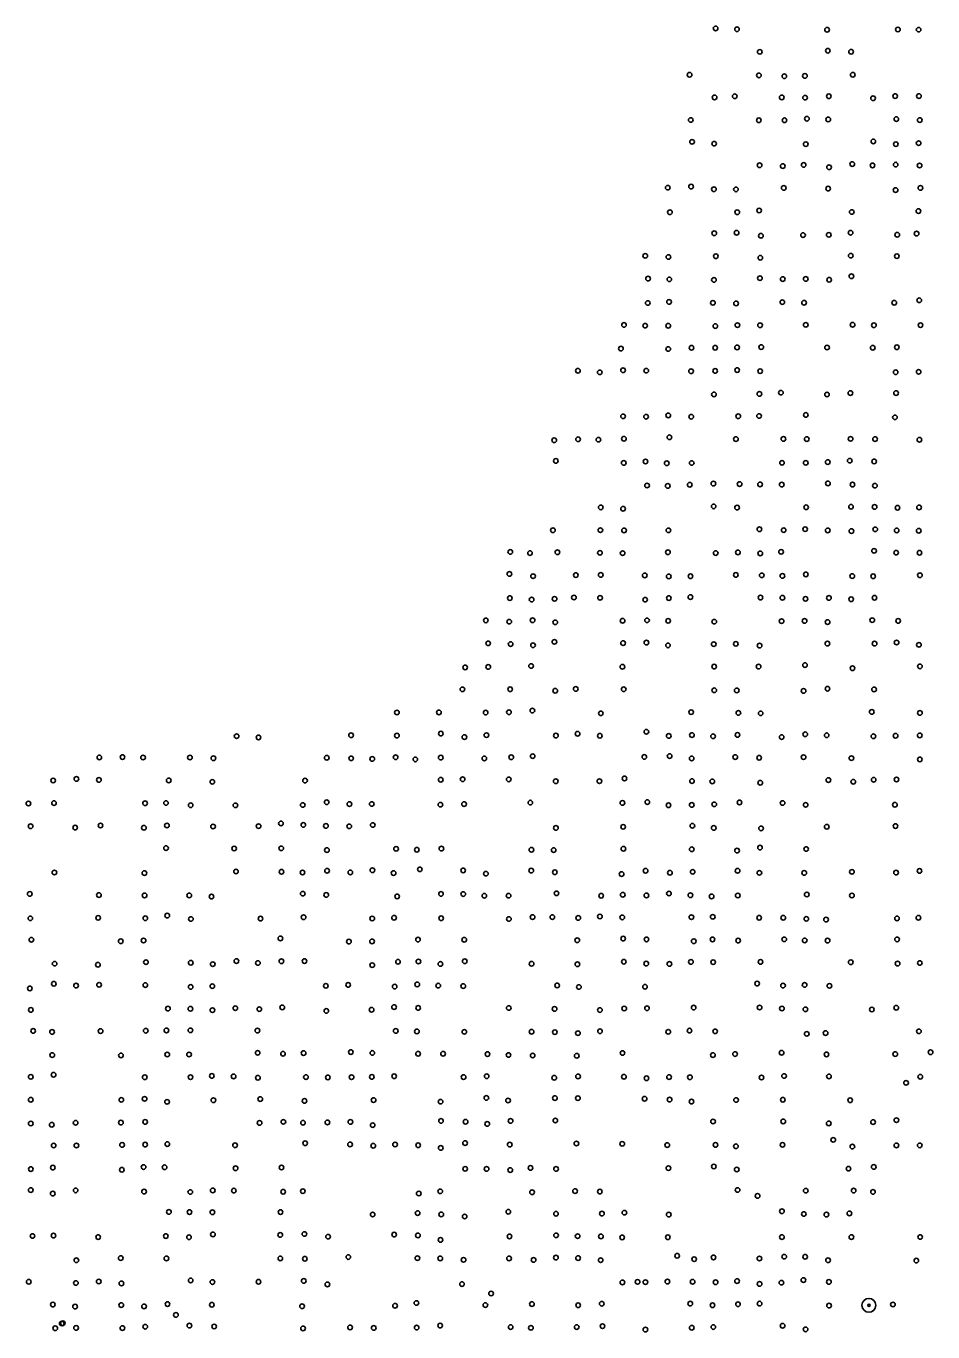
# Model space of a CAD drawing. Extents: x 20503438 to 20508873, y 7964251 to 7984667.
# Drawn here: x 20505711 to 20506103, y 7970614 to 7971178 of the extents above; entities that cross this region are included whole.
import ezdxf

# ---------------------------------------------------------------- set-up
doc = ezdxf.new("R2010")
doc.units = 0
for name, color, linetype in [('SurPointsNonDTM', 7, 'Continuous'), ('SurRoadPoints', 7, 'Continuous'), ('SurSurveyPoints', 7, 'Continuous')]:
    doc.layers.add(name, color=color, linetype=linetype)

msp = doc.modelspace()

# ---------------------------------------------------------------- linework, layer by layer
at = {"layer": 'SurPointsNonDTM'}
for centre in [(20506102.09, 7970734.94), (20506091.5, 7970721.75), (20506060.05, 7970697.11), (20506027.36, 7970672.91), (20505992.64, 7970647.02), (20505975.52, 7970635.76), (20505912.27, 7970630.73), (20505830.63, 7970625.24), (20505776.14, 7970621.49), (20505726.82, 7970617.77), (20505727.28, 7970617.9)]:
    msp.add_circle(centre, 1, dxfattribs=at)
at = {"layer": 'SurRoadPoints'}
for radius in [3, 0.5]:
    msp.add_circle((20506075.46, 7970625.62), radius, dxfattribs=at)
at = {"layer": 'SurSurveyPoints'}
for centre in [(20506009.26, 7971177.27), (20506018.48, 7971176.93), (20506057.38, 7971176.71), (20506087.97, 7971176.81), (20506096.94, 7971176.73), (20506028.33, 7971167.15), (20506057.73, 7971167.65), (20506067.77, 7971167.19), (20505997.99, 7971157.24), (20506027.97, 7971156.99), (20506038.93, 7971156.62), (20506047.8, 7971156.76), (20506068.5, 7971157.26), (20506008.78, 7971147.48), (20506017.5, 7971147.94), (20506037.83, 7971147.47), (20506047.88, 7971147.35), (20506058.15, 7971147.97), (20506077.24, 7971147.12), (20506086.79, 7971148.02), (20506097.07, 7971148.02), (20505998.49, 7971137.71), (20506027.9, 7971137.58), (20506038.99, 7971137.57), (20506048.67, 7971138.27), (20506057.88, 7971137.95), (20506087.31, 7971138.1), (20506097.42, 7971137.66), (20505999.06, 7971128.28), (20506008.62, 7971127.48), (20506048.19, 7971127.27), (20506077.37, 7971128.47), (20506087.1, 7971127.27), (20506096.94, 7971127.69), (20506028.26, 7971118.15), (20506038.26, 7971117.8), (20506047.28, 7971118.3), (20506058.26, 7971117.31), (20506068.26, 7971118.68), (20506077.02, 7971118.1), (20506087.02, 7971118.42), (20506097.35, 7971118.04), (20505998.67, 7971108.93), (20505988.59, 7971108.48), (20506008.52, 7971107.8), (20506018.04, 7971107.74), (20506038.68, 7971108.38), (20506057.85, 7971108.06), (20506087, 7971107.43), (20506097.71, 7971108.38), (20505989.53, 7971097.87), (20506018.58, 7971097.87), (20506028.05, 7971098.6), (20506068.05, 7971097.96), (20506096.86, 7971098.36), (20506008.65, 7971088.78), (20506018.32, 7971089), (20506028.82, 7971087.68), (20506047, 7971087.97), (20506058.12, 7971088.1), (20506067.54, 7971089.02), (20506087.72, 7971088.12), (20506096.06, 7971088.64), (20505978.86, 7971079.01), (20505988.84, 7971078.52), (20506009.34, 7971078.86), (20506028.56, 7971078.18), (20506067.63, 7971079.1), (20506087.53, 7971078.88), (20506067.89, 7971070.18), (20505980.06, 7971069.2), (20505989.25, 7971068.87), (20506008.54, 7971068.63), (20506028.38, 7971069.37), (20506038.23, 7971068.99), (20506048.16, 7971069.03), (20506058.29, 7971068.68), (20505979.93, 7971058.65), (20505989.15, 7971059.13), (20506008.06, 7971058.72), (20506018.1, 7971058.47), (20506038.06, 7971059.01), (20506047.45, 7971058.77), (20506086.41, 7971058.75), (20506097.22, 7971059.81), (20505969.68, 7971049.16), (20505978.82, 7971048.86), (20505988.8, 7971048.83), (20506009.12, 7971048.66), (20506018.65, 7971049.07), (20506028.44, 7971049.05), (20506048.16, 7971049.22), (20506068.43, 7971049.26), (20506077.61, 7971049.02), (20506097.74, 7971049.07), (20505968.34, 7971038.95), (20505988.79, 7971038.78), (20505998.82, 7971039.3), (20506009.04, 7971039.31), (20506018.54, 7971039.47), (20506028.94, 7971039.59), (20506057.38, 7971039.43), (20506077.1, 7971039.33), (20506087.52, 7971039.51), (20505949.77, 7971029.38), (20505959.18, 7971028.69), (20505969.28, 7971029.58), (20505979.29, 7971029.42), (20505998.65, 7971029.18), (20506009.06, 7971029.29), (20506018.56, 7971029.68), (20506028.48, 7971029.19), (20506087.02, 7971028.74), (20506096.95, 7971028.9), (20506008.54, 7971019.14), (20506028.16, 7971019.38), (20506037.47, 7971019.91), (20506057.35, 7971019.12), (20506067.45, 7971019.75), (20506087.2, 7971019.75), (20505969.26, 7971009.69), (20505979.21, 7971009.53), (20505988.81, 7971010.1), (20505998.71, 7971009.53), (20506019.04, 7971009.7), (20506028.03, 7971009.82), (20506048.22, 7971010.27), (20506086.72, 7971009.25), (20505939.54, 7970999.34), (20505949.86, 7970999.76), (20505958.61, 7970999.6), (20505969.65, 7971000.01), (20505989.28, 7971000.62), (20506018.01, 7970999.86), (20506038.55, 7970999.92), (20506048.62, 7970999.86), (20506067.54, 7970999.96), (20506078.11, 7970999.87), (20506097.28, 7970999.57), (20506067.2, 7970990.53), (20505940.24, 7970990.43), (20505969.56, 7970989.57), (20505978.96, 7970990.16), (20505988.12, 7970989.41), (20505998.91, 7970989.53), (20506037.92, 7970989.6), (20506048.16, 7970989.59), (20506057.67, 7970989.91), (20506077.74, 7970990.2), (20505979.63, 7970979.81), (20505988.56, 7970979.63), (20505998.08, 7970980.12), (20506008.28, 7970980.64), (20506019.61, 7970980.43), (20506028.45, 7970980.27), (20506037.81, 7970980.19), (20506057.77, 7970980.7), (20506068.36, 7970980.2), (20506078.06, 7970979.73), (20505959.64, 7970970.36), (20505969.26, 7970969.77), (20506008.4, 7970970.79), (20506018.53, 7970970.24), (20506048.35, 7970970.38), (20506067.73, 7970970.63), (20506077.91, 7970970.53), (20506087.8, 7970970.2), (20506097.12, 7970970.33), (20505938.98, 7970960.48), (20505959.46, 7970960.5), (20505969.7, 7970960.41), (20505988.85, 7970960.44), (20506028.16, 7970960.89), (20506038.64, 7970960.5), (20506047.94, 7970960.93), (20506057.68, 7970960.41), (20506067.91, 7970960.09), (20506078.18, 7970960.87), (20506087.45, 7970960.38), (20506096.99, 7970960.25), (20505920.57, 7970951.09), (20505940.9, 7970950.97), (20506037.54, 7970951.15), (20506077.7, 7970951.58), (20505929.07, 7970950.61), (20505959.3, 7970950.71), (20505969.09, 7970950.57), (20505988.64, 7970950.95), (20506009.28, 7970950.61), (20506018.89, 7970950.9), (20506028.54, 7970950.47), (20506087.23, 7970950.78), (20506097.32, 7970950.75), (20505920.16, 7970941.61), (20505930.39, 7970940.62), (20505948.86, 7970941.09), (20505959.63, 7970941.18), (20505978.64, 7970940.97), (20505989.01, 7970940.51), (20505998.4, 7970940.58), (20506017.98, 7970941.16), (20506029.15, 7970941), (20506038.12, 7970940.72), (20506048.22, 7970941.41), (20506068.26, 7970940.65), (20506077.3, 7970940.59), (20506097.49, 7970941.04), (20505920.36, 7970931.15), (20505929.78, 7970930.53), (20505939.68, 7970930.83), (20505948.04, 7970931.41), (20505959.33, 7970931.28), (20505978.81, 7970930.48), (20505989.04, 7970931.17), (20505998.34, 7970931.59), (20506028.62, 7970931.4), (20506038.1, 7970931.3), (20506048.07, 7970930.83), (20506058.18, 7970931.22), (20506067.8, 7970930.68), (20506077.86, 7970931.32), (20505909.99, 7970921.54), (20505920.13, 7970920.97), (20505930.19, 7970921.59), (20505940, 7970920.69), (20505969.06, 7970921.39), (20505979.62, 7970921.56), (20505988.76, 7970921.34), (20506008.67, 7970920.97), (20506037.74, 7970921.19), (20506047.69, 7970921.29), (20506057.63, 7970920.79), (20506076.92, 7970921.62), (20506088.1, 7970921.32), (20505911.01, 7970911.61), (20505939.61, 7970912.26), (20505969.29, 7970911.72), (20505979.36, 7970911.94), (20506057.55, 7970911.51), (20506077.89, 7970911.5), (20506087.43, 7970911.98), (20505920.71, 7970911.31), (20505930.38, 7970910.78), (20505988.68, 7970910.74), (20506008.43, 7970911.25), (20506017.97, 7970911.39), (20506028.24, 7970910.64), (20506097.06, 7970910.97), (20505901.06, 7970901.23), (20505911.05, 7970901.41), (20505929.56, 7970901.83), (20505968.97, 7970901.49), (20506008.62, 7970901.57), (20506027.8, 7970901.58), (20506047.86, 7970902.2), (20506068.36, 7970900.86), (20506097.5, 7970901.67), (20505899.89, 7970891.74), (20505920.51, 7970891.76), (20505939.96, 7970891.14), (20505948.84, 7970891.9), (20505969.54, 7970891.76), (20506008.65, 7970891.32), (20506018.36, 7970891.26), (20506047.26, 7970891.07), (20506057.57, 7970892.02), (20506077.68, 7970891.7), (20505871.59, 7970881.72), (20505889.74, 7970881.77), (20505909.93, 7970881.7), (20505919.99, 7970881.86), (20505930.09, 7970882.57), (20505959.68, 7970881.38), (20505998.69, 7970881.89), (20506019.07, 7970881.55), (20506028.71, 7970881.38), (20506076.7, 7970881.99), (20506097.49, 7970881.56), (20505890.56, 7970872.63), (20505949.64, 7970872.56), (20505979.33, 7970873.4), (20505999.02, 7970871.99), (20506018.71, 7970872.06), (20506047.97, 7970872.31), (20505802.36, 7970871.5), (20505811.79, 7970870.97), (20505851.79, 7970871.89), (20505871.61, 7970871.77), (20505900.75, 7970871.1), (20505910.26, 7970871.94), (20505940.26, 7970871.74), (20505959.25, 7970871.68), (20505989, 7970871.6), (20506008.13, 7970871.45), (20506037.77, 7970871.1), (20506057.21, 7970871.88), (20506077.41, 7970871.45), (20506086.97, 7970871.71), (20506097.42, 7970871.84), (20505743.05, 7970862.33), (20505753.07, 7970862.48), (20505761.95, 7970862.28), (20505782.19, 7970862.29), (20505792.31, 7970861.99), (20505841.28, 7970862.17), (20505851.84, 7970861.93), (20505860.94, 7970861.69), (20505871.04, 7970862.38), (20505879.55, 7970861.49), (20505890.53, 7970862.25), (20505909.35, 7970861.89), (20505920.96, 7970862.38), (20505930.23, 7970862.87), (20505978.45, 7970862.54), (20505989.39, 7970862.92), (20505998.9, 7970861.88), (20506017.73, 7970862.48), (20506028.07, 7970862.19), (20506047.23, 7970862.43), (20506067.9, 7970862.01), (20506097.45, 7970861.48), (20505723.11, 7970852.35), (20505733.14, 7970853.04), (20505742.87, 7970852.61), (20505773.04, 7970852.4), (20505791.86, 7970851.78), (20505831.9, 7970852.34), (20505890.5, 7970852.68), (20505899.98, 7970852.89), (20505919.9, 7970852.85), (20505940.19, 7970852.04), (20505959.05, 7970852.06), (20505969.89, 7970853.25), (20505999.04, 7970852.11), (20506007.82, 7970851.98), (20506028.54, 7970851.38), (20506057.96, 7970852.56), (20506068.72, 7970851.83), (20506077.51, 7970852.66), (20506087.38, 7970852.8), (20505712.43, 7970842.42), (20505723.47, 7970842.62), (20505762.82, 7970842.51), (20505771.85, 7970842.64), (20505782.51, 7970841.68), (20505801.81, 7970841.63), (20505830.93, 7970841.77), (20505841.25, 7970842.96), (20505851.07, 7970842.16), (20505860.73, 7970842.21), (20505890.39, 7970841.92), (20505900.58, 7970842.16), (20505929.22, 7970842.79), (20505969, 7970842.68), (20505979.76, 7970843.02), (20505988.89, 7970841.67), (20505998.94, 7970841.81), (20506008.65, 7970842.06), (20506019.55, 7970842.87), (20506038.18, 7970842.63), (20506048.14, 7970841.83), (20506086.68, 7970841.9), (20505713.38, 7970832.59), (20505743.57, 7970832.92), (20505772.25, 7970832.93), (20505811.85, 7970832.63), (20505821.51, 7970833.8), (20505831.16, 7970833.16), (20505840.93, 7970832.75), (20505851, 7970832.55), (20505861.17, 7970833.13), (20505999.2, 7970832.8), (20506086.94, 7970832.66), (20505732.62, 7970832.01), (20505762.32, 7970831.93), (20505792.18, 7970832.47), (20505940.27, 7970831.86), (20505969.31, 7970832.33), (20506008.43, 7970831.88), (20506028.87, 7970831.68), (20506057.27, 7970832.37), (20505771.86, 7970823.15), (20505801.28, 7970822.99), (20505821.64, 7970823.05), (20505841.37, 7970822.28), (20505871.25, 7970822.84), (20505880.18, 7970822.44), (20505890.79, 7970822.94), (20505929.7, 7970822.42), (20505939.29, 7970822.3), (20505969.44, 7970822.89), (20505998.94, 7970822.63), (20506018.51, 7970822.07), (20506028.41, 7970823.38), (20506048.35, 7970822.76), (20505723.63, 7970812.61), (20505762.51, 7970812.37), (20505802.08, 7970813.03), (20505821.75, 7970812.92), (20505830.82, 7970812.61), (20505841.42, 7970813.38), (20505851.47, 7970812.64), (20505861, 7970813.6), (20505870.14, 7970812.36), (20505881.49, 7970813.98), (20505900.21, 7970813.52), (20505910.04, 7970812.11), (20505929.6, 7970813.43), (20505939.8, 7970812.72), (20505968.64, 7970811.93), (20505978.99, 7970813.39), (20505989.53, 7970812.52), (20505999.34, 7970812.9), (20506018.73, 7970813.35), (20506028.14, 7970812.47), (20506047.51, 7970812.45), (20506068.12, 7970812.9), (20506087.2, 7970812.56), (20506097.3, 7970813.28), (20505713.01, 7970803.37), (20505742.89, 7970802.87), (20505762.59, 7970802.72), (20505781.91, 7970802.69), (20505791.51, 7970802.2), (20505830.92, 7970803.47), (20505841.05, 7970802.92), (20505871.7, 7970802.29), (20505890.63, 7970803.36), (20505900.24, 7970803.31), (20505909.35, 7970802.56), (20505919.82, 7970802.61), (20505940.51, 7970803.61), (20505959.82, 7970802.58), (20505969.13, 7970802.98), (20505979.37, 7970802.7), (20505989.1, 7970803.55), (20505998.36, 7970802.79), (20506007.49, 7970802.28), (20506018.82, 7970802.68), (20506048.63, 7970803.11), (20506068.11, 7970802.68), (20505742.55, 7970793.02), (20505772.37, 7970793.99), (20505831.28, 7970793.29), (20505870.36, 7970793.08), (20505930.21, 7970793.34), (20505938.72, 7970793.33), (20505959.26, 7970793.6), (20505968.92, 7970793.23), (20505998.78, 7970793.3), (20506007.99, 7970793.46), (20506028.06, 7970793.08), (20506038.47, 7970793.06), (20506096.82, 7970793.08), (20505713.25, 7970792.81), (20505762.92, 7970792.83), (20505782.6, 7970792.53), (20505812.66, 7970792.69), (20505860.92, 7970792.73), (20505890.69, 7970792.84), (20505919.95, 7970792.53), (20505949.91, 7970793), (20506048.43, 7970792.59), (20506056.96, 7970792.29), (20506087.59, 7970792.76), (20505713.69, 7970783.56), (20505752.32, 7970782.91), (20505762.15, 7970783.24), (20505821.27, 7970784.15), (20505850.84, 7970782.77), (20505860.85, 7970782.86), (20505880.7, 7970783.63), (20505900.68, 7970783.58), (20505949.5, 7970783.34), (20505969.3, 7970784.04), (20505979.38, 7970783.73), (20505999.81, 7970782.93), (20506007.91, 7970783.7), (20506018.98, 7970783.19), (20506038.91, 7970783.74), (20506047.72, 7970783.27), (20506057.59, 7970783.2), (20506087.64, 7970783.73), (20505723.75, 7970773.22), (20505742.44, 7970772.78), (20505763.2, 7970773.87), (20505782.55, 7970773.64), (20505792.04, 7970773), (20505802.27, 7970774.35), (20505811.53, 7970773.52), (20505821.68, 7970774.25), (20505831.67, 7970774.34), (20505860.92, 7970772.57), (20505872.05, 7970774.06), (20505880.87, 7970774.16), (20505890.37, 7970773.09), (20505900.87, 7970774.27), (20505929.74, 7970773.17), (20505949.55, 7970772.96), (20505969.6, 7970774.08), (20505979.27, 7970773.26), (20505989.27, 7970773.11), (20505998.59, 7970773.99), (20506008.19, 7970773.87), (20506028.63, 7970774), (20506067.63, 7970773.85), (20506087.84, 7970773.27), (20506097.46, 7970773.52), (20505713.03, 7970762.55), (20505723.41, 7970764.54), (20505732.99, 7970763.75), (20505742.96, 7970764.09), (20505762.93, 7970763.98), (20505782.51, 7970763.19), (20505791.86, 7970763.51), (20505840.88, 7970763.66), (20505850.54, 7970764.05), (20505870.62, 7970763.34), (20505880.36, 7970764.24), (20505889.44, 7970763.73), (20505900.26, 7970763.53), (20505940.82, 7970763.82), (20505950.21, 7970763.15), (20505978.75, 7970763.24), (20506027.18, 7970764.63), (20506038.36, 7970763.77), (20506047.7, 7970764.03), (20506058.41, 7970763.64), (20505772.7, 7970753.82), (20505782.41, 7970753.73), (20505801.79, 7970753.99), (20505812.16, 7970753.57), (20505822.06, 7970754.32), (20505870.37, 7970754.48), (20505880.76, 7970754.09), (20505919.89, 7970754.08), (20505939.67, 7970753.69), (20505969.77, 7970753.85), (20505979.61, 7970753.96), (20505999.77, 7970754.23), (20506028.25, 7970754.3), (20506037.9, 7970753.85), (20506087.29, 7970754.2), (20505713.48, 7970753.26), (20505791.91, 7970753.13), (20505841.1, 7970752.8), (20505860.63, 7970753.33), (20505959.28, 7970753.2), (20506048.04, 7970753.5), (20506076.73, 7970753.43), (20505714.46, 7970744.16), (20505722.64, 7970743.74), (20505743.58, 7970744.09), (20505763.08, 7970744.27), (20505772.04, 7970744.4), (20505782.41, 7970744.42), (20505811.32, 7970744.33), (20505871.09, 7970744.19), (20505880.22, 7970743.94), (20505900.71, 7970743.77), (20505929.77, 7970743.81), (20505939.79, 7970743.64), (20505949.79, 7970743.2), (20505959.31, 7970744.01), (20505988.8, 7970743.79), (20505997.98, 7970744.29), (20506009.04, 7970744), (20506048.59, 7970742.92), (20506056.76, 7970743.24), (20506097.05, 7970744), (20505722.71, 7970733.72), (20505752.4, 7970733.61), (20505772.41, 7970733.99), (20505781.81, 7970733.99), (20505811.44, 7970734.69), (20505822.39, 7970734.32), (20505831.26, 7970734.6), (20505851.68, 7970735.05), (20505860.97, 7970734.64), (20505880.74, 7970734.31), (20505891.53, 7970734.33), (20505910.72, 7970734.15), (20505919.8, 7970733.76), (20505930.23, 7970733.55), (20505949.25, 7970733.43), (20505969.03, 7970734.63), (20506008.1, 7970733.73), (20506017.66, 7970734.19), (20506037.74, 7970734.75), (20506057.14, 7970734.03), (20506086.83, 7970734.15), (20505713.44, 7970724.34), (20505723.28, 7970725.25), (20505762.69, 7970724.15), (20505782.44, 7970724.18), (20505791.64, 7970724.71), (20505801.05, 7970724.53), (20505811.54, 7970723.94), (20505832.31, 7970724.21), (20505841.75, 7970724.1), (20505852, 7970724.18), (20505860.75, 7970724.32), (20505870.4, 7970724.58), (20505900.37, 7970724.23), (20505910.36, 7970724.6), (20505939.55, 7970723.93), (20505949.83, 7970724.5), (20505969.66, 7970724.39), (20505979.39, 7970723.71), (20505989.14, 7970724.25), (20505998.15, 7970724.17), (20506029.07, 7970724.04), (20506038.83, 7970724.7), (20506058.21, 7970724.52), (20506097.66, 7970724.38), (20505713.43, 7970714.45), (20505752.55, 7970714.39), (20505762.6, 7970714.82), (20505792.33, 7970714.23), (20505812.56, 7970714.72), (20505861.5, 7970714.31), (20505910.22, 7970715.23), (20505919.61, 7970714.11), (20505939.85, 7970715.16), (20505949.75, 7970715.12), (20505978.55, 7970714.89), (20505989.37, 7970714.49), (20506018.1, 7970714.32), (20506038.27, 7970714.44), (20506067.37, 7970714.23), (20505772.3, 7970713.54), (20505831.68, 7970713.94), (20505890.44, 7970713.6), (20505998.82, 7970713.63), (20505713.45, 7970704.17), (20505722.5, 7970703.64), (20505732.82, 7970704.49), (20505752.36, 7970704.56), (20505762.84, 7970704.87), (20505812.27, 7970704.44), (20505822.54, 7970704.88), (20505831.02, 7970704.48), (20505841.57, 7970704.66), (20505851.5, 7970704.87), (20505861.12, 7970703.45), (20505890.63, 7970705.28), (20505901.23, 7970704.94), (20505910.59, 7970703.98), (20505920.68, 7970705.27), (20505940.02, 7970705.46), (20506008.15, 7970705.04), (20506038.45, 7970705.09), (20506058.1, 7970704.22), (20506077.24, 7970704.78), (20506087.32, 7970705.6), (20505723.33, 7970694.68), (20505733.14, 7970694.66), (20505752.89, 7970694.93), (20505762.85, 7970695.06), (20505772.42, 7970695.28), (20505801.68, 7970694.76), (20505831.96, 7970695.66), (20505851.34, 7970695.13), (20505861.39, 7970694.56), (20505870.81, 7970695.09), (20505880.76, 7970694.78), (20505890.52, 7970693.62), (20505901.03, 7970695.72), (20505920.33, 7970695.06), (20505949.1, 7970695.53), (20505968.9, 7970695.38), (20505988.36, 7970694.84), (20506009.19, 7970694.94), (20506018.02, 7970694.32), (20506038.14, 7970694.95), (20506068.31, 7970694.2), (20506087.33, 7970694.7), (20506097.4, 7970694.73), (20505713.46, 7970684.49), (20505722.98, 7970685.11), (20505752.77, 7970684.18), (20505762.15, 7970685.37), (20505771.23, 7970685.25), (20505801.92, 7970684.84), (20505821.74, 7970685.18), (20505901.08, 7970684.58), (20505910.32, 7970684.57), (20505920.55, 7970684.06), (20505929.3, 7970685), (20505940.34, 7970684.54), (20505988.88, 7970684.88), (20506008.48, 7970685.59), (20506018.37, 7970684.3), (20506066.65, 7970684.66), (20506077.53, 7970685.43), (20505713.42, 7970675.4), (20505732.83, 7970675.29), (20505762.4, 7970674.74), (20505782.35, 7970674.58), (20505792.03, 7970675.25), (20505801.14, 7970675.17), (20505822.46, 7970674.7), (20505830.96, 7970674.95), (20505890.32, 7970674.87), (20505948.53, 7970675), (20505959.24, 7970674.76), (20506018.74, 7970675.45), (20506048.18, 7970675.16), (20506068.87, 7970675.19), (20506077.23, 7970674.62), (20505722.95, 7970673.89), (20505881.04, 7970673.93), (20505929.96, 7970674.49), (20505773.13, 7970665.97), (20505782, 7970665.92), (20505791.88, 7970665.81), (20505821.3, 7970665.92), (20505861.11, 7970664.85), (20505880.54, 7970665.48), (20505890.75, 7970664.88), (20505900.85, 7970664), (20505919.71, 7970666.04), (20505940.3, 7970665.17), (20505960.15, 7970665.26), (20505969.84, 7970665.66), (20505988.99, 7970664.84), (20506037.9, 7970666.26), (20506047.36, 7970665.08), (20506057.12, 7970664.84), (20506067.02, 7970665.33), (20505714.19, 7970655.58), (20505723.26, 7970655.74), (20505742.54, 7970655.12), (20505771.77, 7970655.54), (20505781.78, 7970655.05), (20505792.12, 7970656.24), (20505821.22, 7970656.02), (20505831.64, 7970656.43), (20505841.86, 7970655.28), (20505870.39, 7970656.19), (20505880.66, 7970655.81), (20505890.41, 7970653.9), (20505920.22, 7970655.4), (20505940.33, 7970655.86), (20505949.65, 7970655.5), (20505959.72, 7970655.39), (20505968.88, 7970654.98), (20505988.62, 7970655.01), (20506037.88, 7970655.11), (20506067.88, 7970655.12), (20506097.61, 7970655.14), (20505850.6, 7970646.49), (20506038.91, 7970646.65), (20506047.94, 7970646.6), (20505733.13, 7970645.08), (20505752.31, 7970646.02), (20505772.03, 7970645.88), (20505821.23, 7970645.9), (20505831.83, 7970645.76), (20505880.45, 7970645.99), (20505890.31, 7970645.89), (20505900.37, 7970645.27), (20505920.02, 7970645.87), (20505930.62, 7970645.24), (20505940.28, 7970646.24), (20505949.86, 7970646.03), (20505959.59, 7970645.12), (20505999.97, 7970645.55), (20506008.34, 7970646.32), (20506028.15, 7970645.86), (20506057.81, 7970645.1), (20506095.94, 7970644.94), (20505712.58, 7970635.82), (20505732.94, 7970635.26), (20505742.8, 7970635.93), (20505752.61, 7970635.07), (20505782.5, 7970636.37), (20505791.89, 7970635.69), (20505811.79, 7970635.79), (20505831.36, 7970636.15), (20505968.99, 7970635.54), (20505978.92, 7970635.64), (20505988.44, 7970635.87), (20505999.3, 7970635.83), (20506009.24, 7970635.58), (20506018.5, 7970636.1), (20506037.65, 7970635.41), (20506047.17, 7970636.55), (20506058.17, 7970635.74), (20505841.56, 7970634.67), (20505899.7, 7970634.78), (20506028.26, 7970634.88), (20505722.98, 7970625.96), (20505732.59, 7970625.06), (20505752.5, 7970625.75), (20505762.38, 7970625.17), (20505772.51, 7970626.17), (20505791.66, 7970625.86), (20505870.79, 7970625.45), (20505879.99, 7970626.63), (20505909.79, 7970625.74), (20505929.9, 7970626.16), (20505949.87, 7970625.65), (20505960.08, 7970626.33), (20505998.29, 7970626.38), (20506007.9, 7970625.64), (20506018.92, 7970626.07), (20506028.23, 7970626.35), (20506058.24, 7970625.51), (20506085.84, 7970625.99), (20505724, 7970615.71), (20505733.02, 7970615.87), (20505753.02, 7970615.8), (20505762.89, 7970616.39), (20505781.96, 7970616.85), (20505792.65, 7970616.47), (20505831.04, 7970615.66), (20505851.38, 7970616.08), (20505861.56, 7970615.84), (20505880.12, 7970616), (20505890.26, 7970616.89), (20505920.72, 7970616.23), (20505929.47, 7970615.91), (20505949.24, 7970616.24), (20505960.4, 7970616.61), (20505978.93, 7970615.15), (20505998.92, 7970615.95), (20506008.26, 7970616.25), (20506038.18, 7970616.8), (20506048.11, 7970615.24)]:
    msp.add_circle(centre, 1, dxfattribs=at)

doc.saveas('drawing.dxf')
